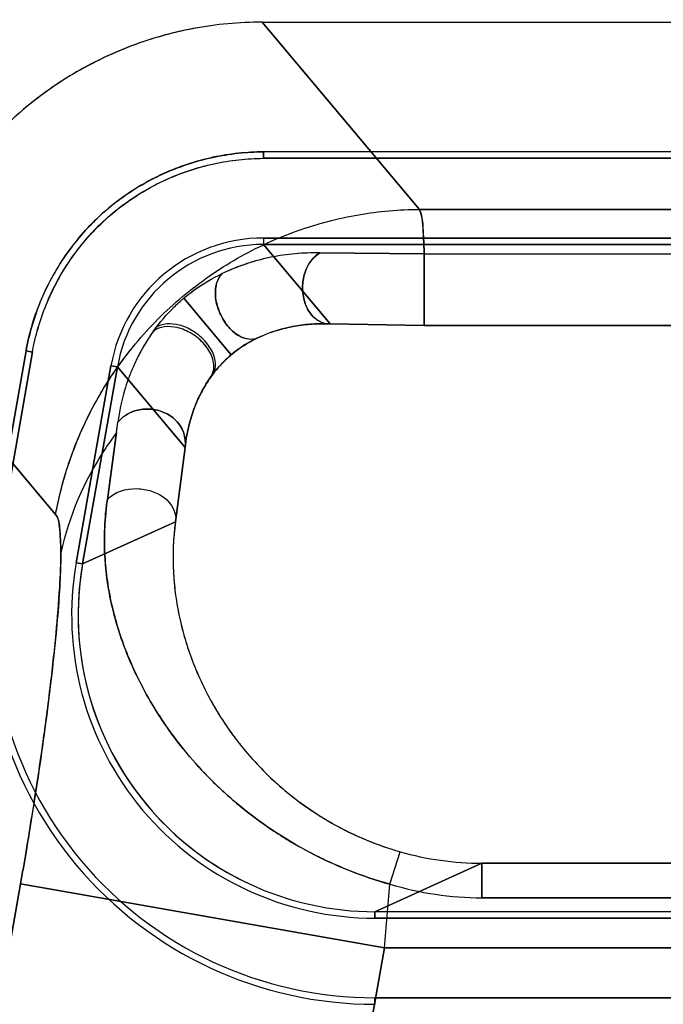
# Model space of a CAD drawing. Header units: millimetres. Extents: x 0 to 297, y 0 to 210.
# Tile 427 of 446: x 242.7015 to 242.7796, y 161.7954 to 161.9149. Entities that reach past the tile are written whole.
import ezdxf

# ---------------------------------------------------------------- set-up
doc = ezdxf.new("R2010")
doc.units = ezdxf.units.MM
doc.header["$LTSCALE"] = 16.335
doc.layers.get('0').update_dxf_attribs({"linetype": 'CONTINUOUS'})
for name, color, linetype in [('AXES_REF', 7, 'CONTINUOUS'), ('INTFCLR_1', 7, 'CONTINUOUS'), ('INTFCLR_72935', 7, 'CONTINUOUS')]:
    doc.layers.add(name, color=color, linetype=linetype)

msp = doc.modelspace()

# ---------------------------------------------------------------- linework, layer by layer
at = {"color": 7, "linetype": 'Continuous'}
for radius in [8.7262453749, 8.7255, 8.6696226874]:
    msp.add_circle((241.415033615, 154.4105885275), radius, dxfattribs=at)
msp.add_arc((241.415033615, 154.4105885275), 8.64, 278.2771290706, 261.7228709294, dxfattribs=at)
at = {"layer": 'AXES_REF', "color": 9, "linetype": 'Continuous'}
msp.add_arc((241.415033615, 154.4105885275), 7.9600610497, 94.4118118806, 85.5881881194, dxfattribs=at)
at = {"layer": 'INTFCLR_1', "color": 9, "linetype": 'Continuous'}
for p, q in [((242.7499766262, 161.8918910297), (242.7309010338, 161.9146244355)), ((242.7499766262, 161.8918910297), (242.816593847, 161.8918910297)), ((242.7310354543, 161.8884113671), (242.7310355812, 161.8876240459)), ((242.7391310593, 161.8779765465), (242.7310355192, 161.8876244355)), ((242.7505572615, 161.886490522), (242.7378708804, 161.8865993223)), ((242.7505572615, 161.886490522), (242.7505572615, 161.8777776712)), ((242.7505572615, 161.886490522), (242.8160132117, 161.886490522)), ((242.7213716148, 161.8810950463), (242.7271357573, 161.8742399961)), ((242.686753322, 161.8775801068), (242.7058289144, 161.854846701)), ((242.7505572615, 161.8777804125), (242.7391310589, 161.8779765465)), ((242.8160132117, 161.8777804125), (242.7505572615, 161.8777804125)), ((242.713320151, 161.872759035), (242.7125448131, 161.8728958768)), ((242.7133197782, 161.8727591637), (242.7215314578, 161.8629728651)), ((242.7132220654, 161.8647878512), (242.7121051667, 161.8566719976)), ((242.7215314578, 161.8629728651), (242.7203653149, 161.8539557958)), ((242.7203653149, 161.8539557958), (242.70910492, 161.8488555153)), ((242.7083306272, 161.8489920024), (242.709106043, 161.8488553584)), ((242.7463880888, 161.8099629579), (242.7476267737, 161.8139008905)), ((242.7575563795, 161.8125107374), (242.7445606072, 161.8066244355)), ((242.7575563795, 161.8083155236), (242.7575563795, 161.8125114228)), ((242.7575563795, 161.8125107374), (242.8090140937, 161.8125107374)), ((242.6731745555, 161.6489584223), (242.7015736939, 161.8100179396)), ((242.7015736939, 161.8100179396), (242.7457214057, 161.8022335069)), ((242.8090140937, 161.8083155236), (242.7575563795, 161.8083155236)), ((242.7445606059, 161.8066271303), (242.7445606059, 161.8058397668)), ((242.7457214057, 161.8022335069), (242.7187378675, 161.6492022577)), ((242.7457214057, 161.8022335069), (242.8208490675, 161.8022335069)), ((242.7445607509, 161.7953794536), (242.7445604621, 161.7961670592))]:
    msp.add_line(p, q, dxfattribs=at)
at = {"layer": 'INTFCLR_1', "color": 6, "linetype": 'Continuous'}
for p, q in [((242.7309010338, 161.9146244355), (242.8356694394, 161.9146244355)), ((242.7310354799, 161.8980711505), (242.7310355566, 161.8988595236)), ((242.835534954, 161.8988744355), (242.7310355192, 161.8988744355)), ((242.7310355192, 161.8980870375), (242.835534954, 161.8980870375)), ((242.835534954, 161.8884118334), (242.7310355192, 161.8884118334)), ((242.7310355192, 161.8876244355), (242.835534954, 161.8876244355)), ((242.6980258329, 161.8508090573), (242.702240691, 161.8747127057)), ((242.6988012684, 161.8506723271), (242.7030161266, 161.8745759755)), ((242.7022553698, 161.8747100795), (242.7030317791, 161.8745732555)), ((242.7125443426, 161.8728958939), (242.7083294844, 161.8489922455)), ((242.70910492, 161.8488555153), (242.7133197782, 161.8727591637)), ((242.8220098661, 161.8066244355), (242.7445606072, 161.8066244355)), ((242.7445606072, 161.8058370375), (242.8220098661, 161.8058370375)), ((242.8220098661, 161.7961618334), (242.7445606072, 161.7961618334))]:
    msp.add_line(p, q, dxfattribs=at)
for centre, radius, start, end in [((242.7310327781, 161.8696386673), 0.018772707, 89.9916338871, 170.0083660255), ((242.731031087, 161.8696408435), 0.0179830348, 89.9988792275, 170.0021470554), ((242.744543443, 161.8426105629), 0.0472310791, 170.0045577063, 270.0208196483), ((242.7445434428, 161.8426105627), 0.0464434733, 170.0046347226, 270.0211725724), ((242.7445434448, 161.8426105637), 0.0367707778, 170.0058561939, 270.0267401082), ((242.744527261, 161.842603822), 0.0359689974, 169.9984242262, 245.0194590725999), ((242.7445588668, 161.8426529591), 0.0360284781, 245.019107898, 270.0027676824)]:
    msp.add_arc(centre, radius, start, end, dxfattribs=at)
at = {"layer": 'INTFCLR_1', "color": 9, "linetype": 'Continuous'}
for centre, radius, start, end in [((242.4066363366, 161.9041586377), 0.3091033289, 352.6823037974, 352.9166235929), ((242.7575557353, 161.8486638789), 0.0361531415, 254.0596645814, 270.0010210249), ((240.7202769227, 161.980826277), 2.0333029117, 354.9609992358, 355.1796137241), ((242.7575689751, 161.8470806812), 0.0387651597, 253.2362438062, 269.9813834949)]:
    msp.add_arc(centre, radius, start, end, dxfattribs=at)
at = {"layer": 'INTFCLR_1', "color": 6, "linetype": 'Continuous'}
for points, knots in [([(242.7309010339, 161.9146244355), (242.7295065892, 161.9146244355), (242.7267159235, 161.9144951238), (242.7225686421, 161.9139126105), (242.718495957, 161.9129475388), (242.7145350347, 161.9116102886), (242.7107201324, 161.9099113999), (242.7070826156, 161.9078668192), (242.7036522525, 161.9054934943), (242.7004583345, 161.9028118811), (242.6975278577, 161.8998448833), (242.6948853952, 161.8966174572), (242.6925525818, 161.8931558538), (242.6905509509, 161.8894890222), (242.6888967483, 161.8856498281), (242.6876058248, 161.8816725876), (242.6869950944, 161.8789512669), (242.6867533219, 161.8775801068)], [0, 0, 0, 0, 0.0668458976, 0.1336927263, 0.2004837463, 0.2671935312, 0.3338090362, 0.400383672, 0.4669352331, 0.5334824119, 0.6000118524, 0.6665554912, 0.73315009, 0.7998260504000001, 0.8665291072, 0.9332563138, 1, 1, 1, 1]), ([(242.702240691, 161.8747127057), (242.7024165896, 161.8757108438), (242.7028855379, 161.8777140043), (242.7039185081, 161.8806598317), (242.705279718, 161.8835320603), (242.7069495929, 161.8862662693), (242.7088842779, 161.8887856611), (242.7110405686, 161.8910457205), (242.7134035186, 161.8930284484), (242.7159825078, 161.8947508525), (242.7187745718, 161.89621219), (242.7217483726, 161.8973888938), (242.7248296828, 161.8982433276), (242.7279387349, 161.8987583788), (242.7300142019, 161.8988745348), (242.7310355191, 161.8988744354)], [0, 0, 0, 0, 0.0745524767, 0.1509807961, 0.2292183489, 0.3079139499, 0.3862044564, 0.4624332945, 0.5372331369, 0.6126412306, 0.6901179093, 0.7686076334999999, 0.8474540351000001, 0.9248738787, 1, 1, 1, 1]), ([(242.7030161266, 161.8745759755), (242.703186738, 161.8755441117), (242.7036423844, 161.8774890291), (242.7046468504, 161.8803526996), (242.7059721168, 161.8831497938), (242.7075986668, 161.8858144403), (242.7094818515, 161.8882692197), (242.7115759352, 161.8904655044), (242.7138689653, 161.8923916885), (242.7163740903, 161.894064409), (242.7190940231, 161.8954893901), (242.721995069, 161.8966373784), (242.7249998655, 161.8974714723), (242.7280260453, 161.8979738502), (242.7300438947, 161.898087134), (242.7310355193, 161.8980870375)], [0, 0, 0, 0, 0.0743166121, 0.1506607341, 0.2290133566, 0.3078648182, 0.3862250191, 0.4624616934, 0.5368207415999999, 0.6121572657, 0.6897409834, 0.76851829, 0.8475763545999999, 0.9250355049, 1, 1, 1, 1])]:
    msp.add_open_spline(points, degree=3, knots=knots, dxfattribs=at)
at = {"layer": 'INTFCLR_1', "color": 9, "linetype": 'Continuous'}
for points, knots in [([(242.7058289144, 161.854846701), (242.7062714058, 161.8572659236), (242.7075870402, 161.8621531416), (242.7100952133, 161.8676078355), (242.7128246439, 161.8720826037), (242.7160192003, 161.8764111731), (242.7210817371, 161.8814986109), (242.7277393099, 161.8861360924), (242.7349952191, 161.8894671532), (242.7424749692, 161.8914280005), (242.7475173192, 161.8918753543), (242.7499766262, 161.8918910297)], [0, 0, 0, 0, 0.1182099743, 0.2420382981, 0.2870462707, 0.3700382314, 0.5000568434, 0.6300754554, 0.757961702, 0.8817900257, 1, 1, 1, 1]), ([(242.7505572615, 161.886490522), (242.7505339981, 161.8872618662), (242.7504175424, 161.8890544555), (242.750379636, 161.8909308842), (242.7499766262, 161.8918910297)], [0, 0, 0, 0, 0.4256475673, 1, 1, 1, 1]), ([(242.7378708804, 161.8865993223), (242.7373765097, 161.8866100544), (242.7363882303, 161.8866044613), (242.734909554, 161.8865136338), (242.7334369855, 161.8863421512), (242.7319696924, 161.8860868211), (242.7305019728, 161.8857466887), (242.7284995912, 161.8851565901), (242.7270220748, 161.8845628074), (242.7260504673, 161.8840995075)], [0, 0, 0, 0, 0.1217078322, 0.2431006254, 0.3644578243, 0.4864085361, 0.609487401, 0.7350627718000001, 1, 1, 1, 1]), ([(242.7391310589, 161.8779765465), (242.7388293, 161.8779670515), (242.7379099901, 161.8781079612), (242.7367171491, 161.8790760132), (242.7359445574, 161.8806682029), (242.735704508, 161.882407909), (242.7360253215, 161.8845901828), (242.7369926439, 161.8860906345), (242.7378708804, 161.8865993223)], [0, 0, 0, 0, 0.0828448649, 0.2486660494, 0.3959473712, 0.5613617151, 0.7215017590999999, 1, 1, 1, 1]), ([(242.7213716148, 161.8810950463), (242.7217740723, 161.8814340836), (242.7232396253, 161.8825756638), (242.7248504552, 161.8835253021), (242.7260504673, 161.8840995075)], [0, 0, 0, 0, 0.2834458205, 1, 1, 1, 1]), ([(242.7260504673, 161.8840995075), (242.725838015, 161.883900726), (242.7252778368, 161.8830830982), (242.7251092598, 161.8814122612), (242.7255862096, 161.8794620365), (242.7265702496, 161.8777802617), (242.728063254, 161.8762923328), (242.7298006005, 161.8759472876), (242.7305257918, 161.8763719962)], [0, 0, 0, 0, 0.078285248, 0.2595540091, 0.4302750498, 0.6143225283, 0.7738718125, 1, 1, 1, 1]), ([(242.7177027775, 161.877112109), (242.7184566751, 161.8781618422), (242.7196382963, 161.8795465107), (242.7209773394, 161.8807629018), (242.7213716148, 161.8810950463)], [0, 0, 0, 0, 0.7148501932, 1, 1, 1, 1]), ([(242.7245178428, 161.8713358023), (242.7247017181, 161.8715531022), (242.7251416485, 161.8723762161), (242.7249481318, 161.8739824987), (242.7239189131, 161.8756073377), (242.7224128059, 161.8768637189), (242.7203319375, 161.877784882), (242.7184647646, 161.8777038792), (242.7177027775, 161.877112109)], [0, 0, 0, 0, 0.07517313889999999, 0.2381354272, 0.3960951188, 0.5770582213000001, 0.7452151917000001, 1, 1, 1, 1]), ([(242.7391310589, 161.8779765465), (242.7387715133, 161.8779939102), (242.7376951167, 161.8780161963), (242.7358968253, 161.8779042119), (242.7333492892, 161.8774539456), (242.731567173, 161.8768489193), (242.7305257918, 161.8763719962)], [0, 0, 0, 0, 0.1223166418, 0.3656786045, 0.6107925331, 1, 1, 1, 1]), ([(242.7177027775, 161.877112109), (242.7173418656, 161.8766111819), (242.7166905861, 161.875620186), (242.7158576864, 161.8741239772), (242.7151796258, 161.8726831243), (242.7146274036, 161.8712887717), (242.7139112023, 161.8691138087), (242.7135466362, 161.8673487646), (242.7133805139, 161.8660420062)], [0, 0, 0, 0, 0.154339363, 0.2960535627, 0.4277520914, 0.5521347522, 0.6707049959, 1, 1, 1, 1]), ([(242.7305257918, 161.8763719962), (242.7302860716, 161.876262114), (242.7290850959, 161.8756756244), (242.7279557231, 161.8749321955), (242.7271357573, 161.8742399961)], [0, 0, 0, 0, 0.1972687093, 1, 1, 1, 1]), ([(242.7271357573, 161.8742399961), (242.7268249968, 161.8739782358), (242.725863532, 161.8730926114), (242.7250276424, 161.8720769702), (242.7245178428, 161.8713358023)], [0, 0, 0, 0, 0.3111406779, 1, 1, 1, 1]), ([(242.7245178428, 161.8713358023), (242.7244521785, 161.8712403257), (242.7240831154, 161.8706911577), (242.7234470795, 161.8696068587), (242.7226692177, 161.8679082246), (242.7219398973, 161.8656924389), (242.7216326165, 161.8639761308), (242.7215314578, 161.8629728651)], [0, 0, 0, 0, 0.0387644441, 0.2213369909, 0.4197534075, 0.6626762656, 1, 1, 1, 1]), ([(242.7215314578, 161.8629728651), (242.7217693, 161.8641782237), (242.7209098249, 161.8662288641), (242.7187954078, 161.8674137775), (242.7170759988, 161.8677437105), (242.7151175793, 161.8674676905), (242.7138898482, 161.866680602), (242.7133805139, 161.8660420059)], [0, 0, 0, 0, 0.3268352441, 0.4802992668, 0.6379727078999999, 0.7827023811, 1, 1, 1, 1]), ([(242.7132219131, 161.864787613), (242.7127076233, 161.8641021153), (242.7096220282, 161.859705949), (242.7074359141, 161.8546156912), (242.7064608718, 161.850205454)], [0, 0, 0, 0, 0.1594749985, 1, 1, 1, 1]), ([(242.7121051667, 161.8566719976), (242.7129485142, 161.8576213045), (242.7150513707, 161.8582054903), (242.7174558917, 161.8577537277), (242.7195054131, 161.8568220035), (242.7205891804, 161.8550138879), (242.7203653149, 161.8539557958)], [0, 0, 0, 0, 0.360009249, 0.5306772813, 0.6933751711, 1, 1, 1, 1]), ([(242.7121051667, 161.8566719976), (242.7120225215, 161.8561088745), (242.7118895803, 161.8549996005), (242.7117351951, 161.8528366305), (242.711729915, 161.8502111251), (242.7119624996, 161.8476334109), (242.7122755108, 161.8456113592), (242.7126788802, 161.8435876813), (242.713349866, 161.8410430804), (242.7144306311, 161.8379791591), (242.7158149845, 161.8348660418), (242.7172280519, 161.8322646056), (242.7185417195, 161.8301677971), (242.72001972, 161.8280039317), (242.7221310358, 161.8253112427), (242.7245369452, 161.8227317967), (242.726695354, 161.8207182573), (242.7290680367, 161.8186895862), (242.7316520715, 161.8167922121), (242.7344299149, 161.8150487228), (242.7374061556, 161.8133840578), (242.7413636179, 161.8115623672), (242.7446827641, 161.8104364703), (242.7463880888, 161.8099629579)], [0, 0, 0, 0, 0.0270982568, 0.053163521, 0.1032157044, 0.1519082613, 0.1762235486, 0.2006098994, 0.2501282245, 0.3013683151, 0.3551328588, 0.4121800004, 0.4421490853, 0.4729116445, 0.5369113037, 0.6048524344, 0.6406131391, 0.6774064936, 0.7534415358, 0.7929537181, 0.8335068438, 0.9157353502, 1, 1, 1, 1]), ([(242.7058289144, 161.854846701), (242.7061747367, 161.8544342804), (242.7063816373, 161.8527531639), (242.7064609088, 161.8512392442), (242.7064608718, 161.850205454)], [0, 0, 0, 0, 0.3423780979, 1, 1, 1, 1]), ([(242.7203653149, 161.8539557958), (242.7203001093, 161.8534717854), (242.7201929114, 161.8525158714), (242.7200677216, 161.8506435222), (242.7200611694, 161.8483584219), (242.7202380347, 161.84610712), (242.7204817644, 161.8443347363), (242.7207948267, 161.8425630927), (242.7213195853, 161.840340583), (242.7221671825, 161.837669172), (242.7232573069, 161.8349679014), (242.7243786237, 161.8327184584), (242.7254207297, 161.8309114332), (242.7265927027, 161.8290626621), (242.728264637, 161.8267690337), (242.7301839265, 161.8245775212), (242.7319029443, 161.8228702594), (242.7337927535, 161.8211671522), (242.7358525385, 161.8195736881), (242.7380720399, 161.8181145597), (242.7404457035, 161.8167291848), (242.7436040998, 161.8152162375), (242.7462624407, 161.8142905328), (242.7476267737, 161.8139008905)], [0, 0, 0, 0, 0.0278235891, 0.0547775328, 0.1068799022, 0.1578457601, 0.1832911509, 0.2087826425, 0.2603199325, 0.3132575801, 0.3683032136, 0.4261106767, 0.4562828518, 0.4871140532, 0.5507839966, 0.6177681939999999, 0.652831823, 0.6887630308, 0.7626568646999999, 0.8008945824, 0.8400314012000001, 0.9191650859, 1, 1, 1, 1]), ([(242.7064608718, 161.850205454), (242.7064608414, 161.8491491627), (242.706385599, 161.8467997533), (242.7061255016, 161.842951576), (242.7057068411, 161.8384774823), (242.7051367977, 161.8334623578), (242.7044251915, 161.8280013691), (242.7035852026, 161.8221982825), (242.7028363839, 161.8174546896), (242.7021565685, 161.8133681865), (242.7018006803, 161.8113053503), (242.7015736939, 161.8100179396)], [0, 0, 0, 0, 0.0782080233, 0.1739605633, 0.2855419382, 0.4108856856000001, 0.5476541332, 0.6932768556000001, 0.8450127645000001, 0.9032096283, 1, 1, 1, 1])]:
    msp.add_open_spline(points, degree=3, knots=knots, dxfattribs=at)
at = {"layer": 'INTFCLR_72935', "color": 9, "linetype": 'Continuous'}
for p, q in [((242.7309010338, 161.9146244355), (242.7499766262, 161.8918910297)), ((242.816593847, 161.8918910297), (242.7499766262, 161.8918910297)), ((242.7310355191, 161.888411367), (242.7310355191, 161.8876240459)), ((242.7310355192, 161.8876244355), (242.7391310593, 161.8779765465)), ((242.7378708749, 161.8865993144), (242.7505572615, 161.886490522)), ((242.7505572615, 161.8777776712), (242.7505575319, 161.886490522)), ((242.7505572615, 161.886490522), (242.8160132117, 161.886490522)), ((242.7271357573, 161.8742399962), (242.7213716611, 161.8810950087)), ((242.7058289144, 161.8548467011), (242.686753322, 161.8775801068)), ((242.7391310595, 161.8779765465), (242.7505572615, 161.8777804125)), ((242.7505572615, 161.8777804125), (242.8160132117, 161.8777804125)), ((242.7125448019, 161.872895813), (242.7133201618, 161.8727590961)), ((242.7215314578, 161.8629728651), (242.7133197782, 161.8727591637)), ((242.7121051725, 161.8566720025), (242.7133798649, 161.8660416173)), ((242.7203653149, 161.8539557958), (242.7215314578, 161.8629728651)), ((242.70910492, 161.8488555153), (242.7203653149, 161.8539557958)), ((242.7091060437, 161.8488553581), (242.7083306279, 161.8489920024)), ((242.7463880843, 161.8099629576), (242.7476267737, 161.8139008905)), ((242.7445606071, 161.8066244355), (242.7575563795, 161.8125107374)), ((242.7575563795, 161.8125114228), (242.7575563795, 161.8083155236)), ((242.8090140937, 161.8125107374), (242.7575563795, 161.8125107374)), ((242.7015736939, 161.8100179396), (242.6731745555, 161.6489584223)), ((242.7457214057, 161.8022335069), (242.7015736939, 161.8100179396)), ((242.7575563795, 161.8083155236), (242.8090140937, 161.8083155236)), ((242.7445606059, 161.8058397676), (242.7445606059, 161.8066271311)), ((242.7187378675, 161.6492022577), (242.7457214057, 161.8022335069)), ((242.8208490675, 161.8022335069), (242.7457214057, 161.8022335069)), ((242.744560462, 161.7961670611), (242.744560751, 161.7953794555))]:
    msp.add_line(p, q, dxfattribs=at)
at = {"layer": 'INTFCLR_72935', "color": 6, "linetype": 'Continuous'}
for p, q in [((242.7309010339, 161.9146244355), (242.8356694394, 161.9146244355)), ((242.7310355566, 161.8988595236), (242.7310354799, 161.8980711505)), ((242.8355349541, 161.8988744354), (242.7310355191, 161.8988744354)), ((242.835534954, 161.8980870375), (242.7310355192, 161.8980870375)), ((242.7310355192, 161.8884118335), (242.835534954, 161.8884118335)), ((242.835534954, 161.8876244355), (242.7310355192, 161.8876244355)), ((242.702240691, 161.8747127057), (242.6980258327, 161.8508090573)), ((242.7030161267, 161.8745759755), (242.6988012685, 161.8506723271)), ((242.7030317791, 161.8745732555), (242.7022553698, 161.8747100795)), ((242.7083294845, 161.8489922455), (242.7125443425, 161.8728958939)), ((242.7133197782, 161.8727591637), (242.70910492, 161.8488555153)), ((242.8220098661, 161.8066244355), (242.7445606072, 161.8066244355)), ((242.8220098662, 161.8058370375), (242.7445606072, 161.8058370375)), ((242.7445606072, 161.7961618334), (242.8220098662, 161.7961618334))]:
    msp.add_line(p, q, dxfattribs=at)
for centre, radius, start, end in [((242.7310327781, 161.8696386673), 0.018772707, 89.9916341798, 170.0083660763), ((242.7310309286, 161.8696407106), 0.0179830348, 89.99785282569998, 170.0011200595), ((242.744543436, 161.842610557), 0.0472310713, 170.0045492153, 270.0208279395), ((242.7445434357, 161.8426105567), 0.0464434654, 170.0046259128, 270.0211814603), ((242.7445434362, 161.8426105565), 0.0367707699, 170.0058428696, 270.0267535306), ((242.744592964, 161.8426131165), 0.0360348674, 170.0064731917, 194.9921375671), ((242.7445275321, 161.8426039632), 0.0359692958, 195.0050156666, 245.018670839), ((242.7445594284, 161.8426554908), 0.0360310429, 245.0199985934, 270.0018744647)]:
    msp.add_arc(centre, radius, start, end, dxfattribs=at)
at = {"layer": 'INTFCLR_72935', "color": 9, "linetype": 'Continuous'}
for centre, radius, start, end in [((242.7526539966, 161.8496055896), 0.0325803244, 172.3268183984, 183.1024777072), ((242.7575557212, 161.8486637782), 0.0361530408, 254.0596422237, 270.0010433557), ((240.7194736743, 161.9808944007), 2.0341090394, 354.9610750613, 355.1796028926), ((242.7575685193, 161.8470776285), 0.0387621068, 253.2355811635, 269.9820556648)]:
    msp.add_arc(centre, radius, start, end, dxfattribs=at)
at = {"layer": 'INTFCLR_72935', "color": 6, "linetype": 'Continuous'}
for points, knots in [([(242.7309010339, 161.9146244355), (242.7295045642, 161.9146244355), (242.7266939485, 161.9144936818), (242.7225146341, 161.9139039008), (242.7184052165, 161.9129229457), (242.7144230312, 161.9115668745), (242.7105976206, 161.9098500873), (242.7069565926, 161.907788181), (242.7035282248, 161.9053988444), (242.7003427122, 161.9027048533), (242.6974261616, 161.8997311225), (242.6948008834, 161.8965029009), (242.6924881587, 161.8930480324), (242.6905087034, 161.8894006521), (242.6888745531, 161.8855878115), (242.6875987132, 161.8816417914), (242.6869931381, 161.8789401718), (242.6867533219, 161.8775801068)], [0, 0, 0, 0, 0.0669429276, 0.1346495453, 0.2020436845, 0.2691704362, 0.3360150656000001, 0.402751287, 0.4694641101, 0.5360456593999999, 0.6024530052, 0.6688476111, 0.7352235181, 0.8014660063, 0.8674993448, 0.9337964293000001, 1, 1, 1, 1]), ([(242.7310355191, 161.8988744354), (242.7300219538, 161.8988745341), (242.727967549, 161.8987456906), (242.7248924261, 161.8982665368), (242.7218487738, 161.8974381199), (242.7189003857, 161.8962844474), (242.7161023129, 161.89482278), (242.7134889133, 161.8930766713), (242.711081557, 161.8910649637), (242.7088926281, 161.888795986), (242.7069476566, 161.8862864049), (242.705280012, 161.8835672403), (242.7039199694, 161.880693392), (242.7029044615, 161.8777288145), (242.7024174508, 161.875715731), (242.702240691, 161.8747127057)], [0, 0, 0, 0, 0.0745499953, 0.1510769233, 0.2285625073, 0.3060654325, 0.3835108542, 0.460297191, 0.5368032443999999, 0.6138228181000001, 0.6917426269, 0.7698681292, 0.8479928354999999, 0.9250884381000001, 1, 1, 1, 1]), ([(242.7030161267, 161.8745759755), (242.703186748, 161.8755441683), (242.703658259, 161.8774873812), (242.7046345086, 161.8803517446), (242.7059429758, 161.8831306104), (242.7075476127, 161.885763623), (242.7094221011, 161.8881996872), (242.7115376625, 161.8904098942), (242.7138730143, 161.8923775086), (242.7164176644, 161.8940918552), (242.7191520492, 161.8955318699), (242.7220411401, 161.8966707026), (242.7250265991, 161.8974885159), (242.7280379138, 161.8979589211), (242.7300468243, 161.8980871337), (242.7310355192, 161.8980870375)], [0, 0, 0, 0, 0.074314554, 0.1508278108, 0.2284084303, 0.3059923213, 0.3834718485, 0.4602992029, 0.5368234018, 0.6138679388, 0.6917878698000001, 0.7699620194, 0.8481650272, 0.9252634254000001, 1, 1, 1, 1])]:
    msp.add_open_spline(points, degree=3, knots=knots, dxfattribs=at)
at = {"layer": 'INTFCLR_72935', "color": 9, "linetype": 'Continuous'}
for points, knots in [([(242.7058289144, 161.8548467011), (242.7067317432, 161.8597827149), (242.7094244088, 161.8671751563), (242.7153572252, 161.8757438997), (242.7210815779, 161.8814990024), (242.7277393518, 161.8861359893), (242.7349952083, 161.8894671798), (242.7424749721, 161.8914279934), (242.7475173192, 161.8918753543), (242.7499766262, 161.8918910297)], [0, 0, 0, 0, 0.2414202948, 0.3694300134, 0.4995741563, 0.6297182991, 0.7577280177, 0.8816758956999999, 1, 1, 1, 1]), ([(242.7499766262, 161.8918910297), (242.7503660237, 161.8909628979), (242.7504155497, 161.8890889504), (242.7505329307, 161.8872965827), (242.7505572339, 161.8864902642)], [0, 0, 0, 0, 0.5551027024, 1, 1, 1, 1]), ([(242.7378708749, 161.8865993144), (242.7373761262, 161.8866100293), (242.7363858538, 161.8866043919), (242.7349023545, 161.8865130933), (242.7334223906, 161.8863403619), (242.7319483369, 161.8860828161), (242.7304782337, 161.8857402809), (242.7284815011, 161.8851499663), (242.7270105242, 161.884557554), (242.7260437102, 161.88409627)], [0, 0, 0, 0, 0.1217256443, 0.2434407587, 0.3654230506, 0.4880412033, 0.611327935, 0.7365038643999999, 1, 1, 1, 1]), ([(242.7378708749, 161.8865993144), (242.7375807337, 161.8864312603), (242.7367725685, 161.8857643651), (242.7359887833, 161.8842857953), (242.735700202, 161.8824049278), (242.7359521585, 161.8806686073), (242.7368108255, 161.878822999), (242.7382494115, 161.877948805), (242.7391310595, 161.8779765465)], [0, 0, 0, 0, 0.09220736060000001, 0.2835297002, 0.4440299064, 0.6098046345, 0.7574250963, 1, 1, 1, 1]), ([(242.7213716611, 161.8810950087), (242.7217736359, 161.8814334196), (242.723236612, 161.8825742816), (242.724845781, 161.8835216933), (242.7260437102, 161.88409627)], [0, 0, 0, 0, 0.283409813, 1, 1, 1, 1]), ([(242.7305209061, 161.8763697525), (242.7302869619, 161.8762326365), (242.7294249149, 161.875960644), (242.7279278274, 161.8764710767), (242.7265531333, 161.8777721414), (242.7255875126, 161.8794682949), (242.725026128, 161.8816383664), (242.7253555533, 161.8834520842), (242.7260437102, 161.88409627)], [0, 0, 0, 0, 0.07280721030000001, 0.2336704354, 0.3928801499, 0.5765476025, 0.7469086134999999, 1, 1, 1, 1]), ([(242.7177012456, 161.8771097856), (242.7184555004, 161.8781599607), (242.7196380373, 161.8795448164), (242.720976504, 161.8807633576), (242.7213716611, 161.8810950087)], [0, 0, 0, 0, 0.7147984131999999, 1, 1, 1, 1]), ([(242.7305209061, 161.8763697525), (242.7307030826, 161.8764532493), (242.7314124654, 161.8767633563), (242.7328320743, 161.8772717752), (242.7355047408, 161.8779106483), (242.737694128, 161.8780459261), (242.7391310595, 161.8779765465)], [0, 0, 0, 0, 0.0680790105, 0.2629695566, 0.5112822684, 1, 1, 1, 1]), ([(242.7271357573, 161.8742399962), (242.7274484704, 161.8745037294), (242.7285080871, 161.8753193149), (242.7296786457, 161.8759832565), (242.7305209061, 161.8763697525)], [0, 0, 0, 0, 0.3062458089, 1, 1, 1, 1]), ([(242.724516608, 161.8713340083), (242.7246595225, 161.8715418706), (242.7254249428, 161.8725995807), (242.7263296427, 161.8735616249), (242.7271357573, 161.8742399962)], [0, 0, 0, 0, 0.1931752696, 1, 1, 1, 1]), ([(242.7133798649, 161.8660416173), (242.7138893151, 161.8666803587), (242.7151173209, 161.867467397), (242.7170759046, 161.8677437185), (242.7187953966, 161.8674138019), (242.7209098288, 161.8662288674), (242.7217693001, 161.8641782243), (242.7215314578, 161.8629728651)], [0, 0, 0, 0, 0.217333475, 0.3620594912, 0.5197300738, 0.6731849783, 1, 1, 1, 1]), ([(242.7121051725, 161.8566720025), (242.7129485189, 161.8576213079), (242.7150513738, 161.8582054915), (242.7174558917, 161.8577537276), (242.7195054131, 161.8568220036), (242.7205891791, 161.8550138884), (242.7203653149, 161.8539557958)], [0, 0, 0, 0, 0.3600089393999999, 0.5306769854, 0.6933749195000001, 1, 1, 1, 1]), ([(242.7463880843, 161.8099629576), (242.7446752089, 161.8104417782), (242.7421516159, 161.8112967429), (242.7389172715, 161.812687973), (242.7358628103, 161.8142024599), (242.7329837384, 161.8159082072), (242.7303038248, 161.8177861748), (242.7278373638, 161.8196914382), (242.7250509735, 161.8221834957), (242.7225762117, 161.8248404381), (242.7208111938, 161.8269913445), (242.7192469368, 161.8290950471), (242.7175282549, 161.8317124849), (242.7158124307, 161.8348774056), (242.7146389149, 161.8375095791), (242.7138608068, 161.8395901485), (242.7131997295, 161.8416107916), (242.7125388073, 161.8441205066), (242.7118213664, 161.8481789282), (242.7116640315, 161.8518247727), (242.7118888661, 161.8549969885), (242.7120210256, 161.8561075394), (242.7121051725, 161.8566720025)], [0, 0, 0, 0, 0.0846875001, 0.12655504, 0.1675911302, 0.2469649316, 0.2855820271, 0.323362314, 0.395318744, 0.4632946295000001, 0.4960333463, 0.5277649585, 0.5880891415, 0.6449517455, 0.6990088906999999, 0.7251635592, 0.7506934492, 0.8002216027, 0.8485850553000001, 0.9467812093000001, 0.9728253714, 1, 1, 1, 1]), ([(242.7015736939, 161.8100179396), (242.7018006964, 161.8113053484), (242.7022774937, 161.8140690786), (242.7031698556, 161.8195018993), (242.7041739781, 161.8261314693), (242.7051520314, 161.833498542), (242.7058817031, 161.8400672), (242.706325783, 161.8455866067), (242.7065200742, 161.8499425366), (242.7063778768, 161.8528350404), (242.7061636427, 161.854447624), (242.7058289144, 161.8548467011)], [0, 0, 0, 0, 0.08669914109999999, 0.1859976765, 0.3651386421, 0.5313365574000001, 0.6789616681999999, 0.803051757, 0.8995236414, 0.9654554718, 1, 1, 1, 1]), ([(242.720121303, 161.8478422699), (242.7201594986, 161.8471225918), (242.7202970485, 161.8455178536), (242.7206852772, 161.8430319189), (242.7212026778, 161.840832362), (242.7217235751, 161.8390660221), (242.7223347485, 161.8372550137), (242.7232532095, 161.8349742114), (242.7246148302, 161.8322452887), (242.7259747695, 161.8299946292), (242.7272241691, 161.82819727), (242.7286188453, 161.826364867), (242.7305880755, 161.8241156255), (242.7328116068, 161.8220095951), (242.7347797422, 161.8204039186), (242.736914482, 161.8188334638), (242.7392127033, 161.8174066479), (242.7416559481, 161.8161489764), (242.7442369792, 161.8149962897), (242.7462558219, 161.8142925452), (242.7476267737, 161.8139008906)], [0, 0, 0, 0, 0.0464632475, 0.1037583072, 0.1620592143, 0.1919913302, 0.22245887, 0.2852597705, 0.3503341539, 0.4188788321, 0.4545779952, 0.49141868, 0.5672977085, 0.6470271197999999, 0.6885387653, 0.7309922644, 0.8178274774, 0.8625530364, 0.9080781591, 1, 1, 1, 1])]:
    msp.add_open_spline(points, degree=3, knots=knots, dxfattribs=at)
at = {"layer": 'INTFCLR_72935', "color": 7, "linetype": 'Continuous'}
for points, knots in [([(242.7179802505, 161.8775062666), (242.7178058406, 161.8772746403), (242.7173605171, 161.8766304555), (242.7166220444, 161.8755023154), (242.7158541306, 161.8741156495), (242.7151775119, 161.8726787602), (242.7146264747, 161.8712865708), (242.7139104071, 161.869112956), (242.7135448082, 161.8673484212), (242.7133798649, 161.8660416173)], [0, 0, 0, 0, 0.0696778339, 0.1881197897, 0.3239102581, 0.4501904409, 0.5695633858, 0.6834678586, 1, 1, 1, 1]), ([(242.724516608, 161.8713340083), (242.7247004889, 161.8715513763), (242.7251404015, 161.8723746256), (242.7249469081, 161.8739810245), (242.7239175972, 161.8756058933), (242.7224113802, 161.8768621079), (242.7203303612, 161.8777830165), (242.7184631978, 161.8777016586), (242.7177012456, 161.8771097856)], [0, 0, 0, 0, 0.07518522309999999, 0.2381590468, 0.3961133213, 0.5770656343, 0.7452146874, 1, 1, 1, 1]), ([(242.7247115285, 161.8716241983), (242.7248950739, 161.8718311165), (242.7253396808, 161.8726335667), (242.7251460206, 161.8742236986), (242.7241320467, 161.8758463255), (242.7226414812, 161.8771267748), (242.7205979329, 161.8780880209), (242.7187399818, 161.8780755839), (242.7179802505, 161.8775062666)], [0, 0, 0, 0, 0.07360776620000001, 0.2353425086, 0.3944774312, 0.5776473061, 0.7473499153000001, 1, 1, 1, 1]), ([(242.7215314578, 161.8629728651), (242.7216326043, 161.8639760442), (242.721939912, 161.8656911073), (242.7226674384, 161.867904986), (242.7235434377, 161.8698127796), (242.7242565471, 161.8709908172), (242.7247115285, 161.8716241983)], [0, 0, 0, 0, 0.3247467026, 0.5583174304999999, 0.7488195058, 1, 1, 1, 1])]:
    msp.add_open_spline(points, degree=3, knots=knots, dxfattribs=at)

doc.saveas('drawing.dxf')
